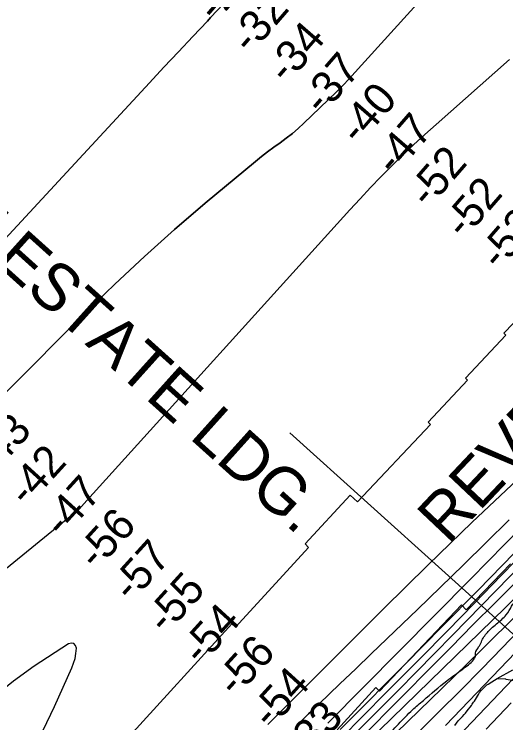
# Model space of a CAD drawing. Extents: x 3297735 to 3335592, y 670436 to 695807.
# Drawn here: x 3316540 to 3317585, y 685975 to 687479 of the extents above; entities that cross this region are included whole.
import ezdxf

# ---------------------------------------------------------------- set-up
doc = ezdxf.new("R2010")
doc.units = 0
for name, color, linetype in [('V-RIVR-EDGE', 7, 'Continuous'), ('V-RIVR-RANG', 7, 'Continuous'), ('V-ROAD-CNTR', 7, 'Continuous'), ('V-RRAP-RVMT', 7, 'Continuous'), ('V-RRAP-RVMT-IDEN', 7, 'Continuous'), ('V-SITE-VEGE', 7, 'Continuous'), ('V-TOPO-DPTH', 7, 'Continuous'), ('V-TOPO-GNAM-IDEN', 7, 'Continuous'), ('V-TOPO-MAJR', 7, 'Continuous'), ('V-TOPO-MINR', 7, 'Continuous'), ('V-TOPO-WATR', 7, 'Continuous'), ('V-WETL-SWMP', 7, 'Continuous')]:
    doc.layers.add(name, color=color, linetype=linetype)

msp = doc.modelspace()

# ---------------------------------------------------------------- linework, layer by layer
at = {"layer": 'V-RIVR-EDGE'}
msp.add_spline([(3314332.5, 682283.9), (3314344.9, 682287.3), (3314358.1, 682294.7), (3314374.4, 682306.3), (3314394.2, 682317.1), (3314408.2, 682327.1), (3314425.7, 682339.9), (3314434.2, 682347.6), (3314443.2, 682360.4), (3314457.6, 682381.7), (3314472.4, 682411.9), (3314491.9, 682447.1), (3314504, 682468.4), (3314519.9, 682495.5), (3314540.6, 682530.4), (3314569.8, 682579.6), (3314586.9, 682612.5), (3314605.2, 682653.6), (3314624, 682696.2), (3314633.4, 682728.3), (3314641.6, 682755.5), (3314653.6, 682774.8), (3314666.9, 682788.4), (3314689.8, 682808.9), (3314699.9, 682821.2), (3314716.6, 682840.2), (3314742.7, 682874.3), (3314774.6, 682914.1), (3314793.3, 682940.5), (3314809.2, 682961.7), (3314829.5, 682991.6), (3314848.2, 683027.2), (3314871.5, 683064.7), (3314895.3, 683112.4), (3314930.7, 683167.8), (3314952.1, 683204.2), (3315057.2, 683357.9), (3315078.2, 683381.8), (3315093, 683392.3), (3315101.1, 683395.7), (3315113.6, 683398), (3315130.2, 683396.5), (3315136.4, 683396), (3315142.6, 683398.7), (3315151.6, 683404.9), (3315173, 683426.6), (3315192.8, 683442.1), (3315207.2, 683456.4), (3315216.5, 683472.2), (3315223.5, 683484.3), (3315237.1, 683502.8), (3315242.2, 683511.4), (3315243, 683524.5), (3315244.2, 683529.2), (3315255.5, 683547.8), (3315279.6, 683579.1), (3315294, 683598.9), (3315305.3, 683613.2), (3315310, 683627.1), (3315311.9, 683637.2), (3315317.8, 683645), (3315323.6, 683648), (3315323.6, 683652.3), (3315326.3, 683655.8), (3315330.6, 683660.8), (3315336, 683665.9), (3315339.9, 683675.5), (3315343.5, 683686.4), (3315346.6, 683695.7), (3315347, 683710.4), (3315347.4, 683722.4), (3315345.1, 683737.2), (3315345.2, 683750), (3315346.8, 683761.2), (3315349.5, 683764.3), (3315349.9, 683767.4), (3315354.2, 683779), (3315358.5, 683794.5), (3315362.4, 683800.4), (3315370.1, 683808.5), (3315374.4, 683815.8), (3315383.4, 683837.9), (3315387.3, 683855), (3315387, 683864.7), (3315385, 683871.3), (3315388.1, 683875.1), (3315392.8, 683876.3), (3315394.7, 683880.9), (3315403.3, 683896.4), (3315419.3, 683923.5), (3315433.7, 683947.5), (3315437.2, 683954.5), (3315436.8, 683961.1), (3315438, 683965), (3315450.9, 683988.6), (3315458.6, 683992.5), (3315462.5, 683995.2), (3315464.1, 684002.5), (3315468.8, 684016.5), (3315478.5, 684033.5), (3315498.3, 684056.7), (3315513.5, 684070.7), (3315521.3, 684082.3), (3315523.2, 684087.3), (3315534.9, 684097.8), (3315545, 684110.5), (3315557.1, 684124.1), (3315577.7, 684151.2), (3315590.5, 684164.3), (3315598.3, 684180.2), (3315604.2, 684192.6), (3315609.6, 684201.5), (3315623.6, 684224.7), (3315637.7, 684249.9), (3315651.7, 684270.4), (3315661, 684285.9), (3315665.7, 684296.4), (3315668.8, 684306.8), (3315671.5, 684310.7), (3315680.5, 684322.7), (3315685.9, 684326.6), (3315687.5, 684332), (3315687.5, 684337.4), (3315690.6, 684340.9), (3315706.2, 684356.8), (3315715.1, 684366.8), (3315728.7, 684382.7), (3315735.3, 684392), (3315740.8, 684400.1), (3315746.2, 684410.2), (3315754, 684419.9), (3315767.6, 684436.9), (3315797.2, 684465.1), (3315824.4, 684496.9), (3315835.7, 684508.9), (3315845.4, 684518.9), (3315855.9, 684533.2), (3315917.3, 684595.9), (3315957, 684638.1), (3315987.3, 684659.7), (3316015.3, 684684.5), (3316035.1, 684702.3), (3316044.1, 684713.5), (3316063.1, 684733.6), (3316100.4, 684768.4), (3316125.3, 684791.6), (3316138.5, 684803.6), (3316151, 684823.4), (3316159.5, 684843.1), (3316165.4, 684866), (3316174, 684881.5), (3316197.7, 684908.2), (3316229.6, 684945.3), (3316249.8, 684965.1), (3316275.5, 684987.9), (3316301.5, 685015.3), (3316311.2, 685022.3), (3316314.7, 685028.1), (3316324.8, 685037), (3316331.1, 685041.3), (3316337.3, 685045.1), (3316343.9, 685050.9), (3316349.7, 685059.8), (3316371.5, 685083.4), (3316388.6, 685096.2), (3316398.7, 685107.4), (3316416.2, 685122.9), (3316443.4, 685146.1), (3316453.9, 685155.7), (3316462.8, 685158.8), (3316468.6, 685163.5), (3316479.5, 685177), (3316494.7, 685189.8), (3316513.3, 685202.1), (3316536.7, 685221.1), (3316559.2, 685238.5), (3316587.2, 685262.4), (3316636.9, 685301.5), (3316712.3, 685357.5), (3316745.3, 685385), (3316768.2, 685402.4), (3316780.7, 685413.2), (3316806.3, 685440.7), (3316819.2, 685455.4), (3316844.4, 685481.7), (3316867, 685499.5), (3316882.5, 685511.1), (3316905.8, 685537.4), (3316931.9, 685564.1), (3316969.2, 685598.5), (3316985.9, 685613.6), (3317001.9, 685628.7), (3317017.8, 685644.5), (3317028.7, 685652.6), (3317037.2, 685661.2), (3317052.8, 685673.5), (3317075.3, 685687.8), (3317092.4, 685696.3), (3317103.3, 685703.3), (3317111, 685709.8), (3317130.9, 685733.8), (3317147.6, 685754.7), (3317177.2, 685789.2), (3317206.3, 685816.6), (3317272.8, 685885.1), (3317325.7, 685938.9), (3317356.8, 685972.2), (3317386.7, 686002.3), (3317409.6, 686022.4), (3317459.4, 686063.8), (3317493.2, 686088.9), (3317516.1, 686108.7), (3317520, 686116), (3317520.4, 686123), (3317527, 686135.8), (3317538.3, 686157.1), (3317553.9, 686174.9), (3317576, 686194.2), (3317585.8, 686203.9), (3317597.1, 686222.1), (3317609.5, 686237.6), (3317632.1, 686261.9), (3317642.2, 686270.8), (3317659.2, 686280.9), (3317668.6, 686290.2), (3317678.7, 686299.4), (3317692.7, 686308.3), (3317712.1, 686324.2), (3317733.9, 686344.3), (3317749, 686362.5), (3317772.7, 686387.2), (3317794.1, 686406.6), (3317815.5, 686421.7), (3317821.7, 686429.8), (3317831.4, 686444.5), (3317837.3, 686456.9), (3317843.9, 686458.4), (3317852.4, 686461.9), (3317865.6, 686468.5), (3317881.6, 686479.3), (3317892.4, 686489.3), (3317902.6, 686501.7), (3317906.8, 686510.6), (3317912.3, 686528.8), (3317916.6, 686539.7), (3317920.9, 686544.7), (3317931.8, 686551.7), (3317955.5, 686567.5), (3317973.7, 686583), (3317980, 686591.9), (3317987.3, 686602.7), (3318007.6, 686624.8), (3318020.4, 686634.8), (3318018.5, 686637.5), (3318030.9, 686653.4), (3318034.8, 686650.7), (3318039.4, 686656.9), (3318050.3, 686664.6), (3318082.6, 686680.8), (3318124.1, 686700.9), (3318142.8, 686716), (3318149.4, 686724.1), (3318148.6, 686727.6), (3318152.1, 686732.6), (3318161.8, 686744.6), (3318168.4, 686756.2), (3318174.7, 686766.3), (3318184.4, 686779.5), (3318196.1, 686795.3), (3318211.6, 686812.7), (3318221, 686824), (3318223.7, 686833.3), (3318227.6, 686840.6), (3318232.7, 686847.2), (3318235.8, 686857.7), (3318240.1, 686864.6), (3318252.9, 686883.2), (3318274.7, 686907.6), (3318298, 686928.5), (3318327.1, 686944.7), (3318349.3, 686951.6), (3318362.1, 686955.1), (3318370.2, 686961.3), (3318383.5, 686983.7), (3318391.3, 686996.5), (3318395.1, 687000), (3318401.7, 687000), (3318407.5, 687001.1), (3318412.6, 687003.8), (3318416.5, 687008.9), (3318422.7, 687017), (3318440.6, 687037.5), (3318448.8, 687040.2), (3318453, 687042.9), (3318455.8, 687051.4), (3318462.4, 687060.3), (3318484.9, 687082.8), (3318499.3, 687098.2), (3318510.6, 687111), (3318518.8, 687124.9), (3318525, 687134.6), (3318537.8, 687148.6), (3318566.2, 687172.1), (3318582.5, 687190.7), (3318592.6, 687203.1), (3318612.5, 687228.6), (3318628.4, 687251.9), (3318642.1, 687266.6), (3318646.3, 687279.7), (3318655.7, 687290.6), (3318665, 687298.7), (3318672.8, 687309.2), (3318676.7, 687321.2), (3318685.7, 687333.9), (3318691.5, 687344.4), (3318699.3, 687352.9), (3318716.4, 687367.2), (3318716.8, 687379.2), (3318717.6, 687392), (3318724.2, 687404.8), (3318732, 687415.7), (3318742.9, 687423.8), (3318760.3, 687430.7), (3318770, 687431.1), (3318780.9, 687428.3), (3318786.7, 687436.5), (3318804.2, 687454.3), (3318817.5, 687473.2), (3318829.9, 687487.5), (3318849, 687509.6), (3318869.2, 687534.4), (3318894.1, 687564.6), (3318929.5, 687611.8), (3318945.8, 687629.2), (3318962.9, 687647), (3318977.7, 687660.5), (3318993.6, 687679.9), (3319024.4, 687709.3), (3319059.4, 687753), (3319086.2, 687782), (3319108.8, 687809.5), (3319125.9, 687827.3), (3319135.2, 687842.4), (3319146.9, 687859.4), (3319161.7, 687877.6), (3319172.6, 687889.6), (3319185.8, 687908.6), (3319206.8, 687940.7), (3319238.3, 687987.6), (3319258.2, 688014.3), (3319282.3, 688048.7), (3319299.8, 688074.3), (3319310.7, 688085.9), (3319319.6, 688093.2), (3319326.3, 688101.4), (3319337.2, 688116.1), (3319351.9, 688127.7), (3319358.9, 688137.4), (3319372.5, 688156.3), (3319390.8, 688181.1), (3319409.1, 688207), (3319418.9, 688220.6), (3319428.6, 688231), (3319452.7, 688254.6), (3319466.7, 688269.3), (3319478, 688285.6), (3319487.3, 688294.5), (3319498.2, 688304.5), (3319498.2, 688312.3), (3319502.1, 688317.3), (3319523.5, 688343.7), (3319546, 688372.3), (3319572.1, 688405.6), (3319583.4, 688420.3), (3319604.8, 688443.1), (3319614.5, 688453.9), (3319630, 688470.2), (3319645.6, 688490.3), (3319664.3, 688513.9), (3319677.9, 688534.1), (3319689.6, 688553), (3319707.1, 688579.4), (3319721.9, 688607.3)], degree=3, dxfattribs=at)
at = {"layer": 'V-RIVR-RANG'}
msp.add_line((3317913.8, 685880.5), (3317126.2, 686589.9), dxfattribs=at)
at = {"layer": 'V-ROAD-CNTR'}
msp.add_spline([(3318355.4, 686051.3), (3318152.3, 685849.2), (3317971.8, 685680.4), (3317879.7, 685589.9), (3317724, 685436.5), (3317466.2, 685164.6), (3316895.4, 684580.9), (3316387, 684055.7), (3316009.4, 683669.6), (3315932.2, 683586.3), (3315870.4, 683508.7), (3315498.4, 682865.4)], degree=3, dxfattribs=at)
at = {"layer": 'V-RRAP-RVMT'}
for p, q in [((3317580.7, 686801.8), (3317678.9, 686904.5)), ((3317499.2, 686706.4), (3317584.6, 686797.6)), ((3317584.6, 686797.6), (3317580.7, 686801.8)), ((3317503.2, 686702.1), (3317499.2, 686706.4)), ((3317419.5, 686612.7), (3317503.2, 686702.1)), ((3317269.5, 686443.5), (3317424.5, 686607.7)), ((3317424.5, 686607.7), (3317419.5, 686612.7)), ((3317158.4, 686354.8), (3317254.3, 686457.8)), ((3317254.3, 686457.8), (3317269.5, 686443.5)), ((3317010.6, 686177.6), (3317165.8, 686346.6)), ((3317165.8, 686346.6), (3317158.4, 686354.8)), ((3317594.4, 686311.8), (3317500.7, 686214.8)), ((3317490.4, 686225), (3317316.6, 686042)), ((3317500.7, 686214.8), (3317490.4, 686225)), ((3316749, 685907.2), (3317002.7, 686184.5)), ((3317002.7, 686184.5), (3317010.6, 686177.6)), ((3317308.9, 686049.6), (3317226.2, 685959.8)), ((3317316.6, 686042), (3317308.9, 686049.6))]:
    msp.add_line(p, q, dxfattribs=at)
at = {"layer": 'V-SITE-VEGE'}
msp.add_lwpolyline([(3317476.2, 685969), (3317483.7, 685978.7), (3317489.7, 685985.4), (3317492.5, 685988.3), (3317496.3, 685992.7), (3317498.9, 685995.5), (3317502.7, 686000.1), (3317511.5, 686011.6), (3317513.4, 686014.4), (3317516.4, 686018.3), (3317518.1, 686021), (3317526.4, 686034.6), (3317529.1, 686039.3), (3317532.2, 686043.6), (3317544.4, 686055.3), (3317547.2, 686057.1), (3317555.2, 686061.9), (3317566.5, 686069), (3317584.1, 686067.8), (3317584.7, 686067.4), (3317627.1, 686060.9)], dxfattribs=at)
at = {"layer": 'V-TOPO-DPTH'}
for points in [[(3317409.8, 687515.8), (3317257.7, 687347.6), (3317249.5, 687338.7), (3317241.2, 687330), (3317232.7, 687321.4), (3317224.1, 687313), (3317155.7, 687247), (3317143.7, 687236), (3317131.3, 687225.3), (3317118.5, 687215.3), (3317105.3, 687205.7), (3317092, 687196.2), (3317078.8, 687186.5), (3317065.9, 687176.4), (3317053.2, 687166.1), (3316946.4, 687077.2), (3316881.2, 687021.4), (3316817, 686964.5), (3316754.5, 686905.8), (3316693, 686845.9), (3316521.3, 686674.1)], [(3316521.3, 686674.1), (3316693, 686845.9), (3316754.5, 686905.8), (3316817, 686964.5), (3316881.2, 687021.4), (3316946.4, 687077.2), (3317053.2, 687166.1), (3317065.9, 687176.4), (3317078.8, 687186.5), (3317092, 687196.2), (3317105.3, 687205.7), (3317118.5, 687215.3), (3317131.3, 687225.3), (3317143.7, 687236), (3317155.7, 687247), (3317224.1, 687313), (3317232.7, 687321.4), (3317241.2, 687330), (3317249.5, 687338.7), (3317257.7, 687347.6), (3317409.8, 687515.8)], [(3316317.9, 686783.1), (3316828.1, 687333), (3316858.6, 687365.9), (3316889.3, 687398.6), (3316920, 687431.4), (3316950.8, 687464), (3316957.7, 687471.3), (3316985.1, 687500.2)], [(3316317.9, 686783.1), (3316828.1, 687333), (3316858.6, 687365.9), (3316889.3, 687398.6), (3316920, 687431.4), (3316950.8, 687464), (3316957.7, 687471.3), (3316985.1, 687500.2)], [(3317397.9, 685953.8), (3317443.4, 685998.4), (3317488.6, 686043.2), (3317533.3, 686088.6), (3317577.6, 686134.4), (3318044.7, 686622.9)], [(3317775.2, 686471.4), (3317472, 686161.2), (3317433.4, 686121.8), (3317394.8, 686082.6), (3317356.1, 686043.4), (3317317.3, 686004.3), (3317288.9, 685975.8), (3317264.2, 685951.1)], [(3317264.2, 685951.1), (3317288.9, 685975.8), (3317317.3, 686004.3), (3317356.1, 686043.4), (3317394.8, 686082.6), (3317433.4, 686121.8), (3317472, 686161.2), (3317775.2, 686471.4)], [(3317206.7, 685973.9), (3317510.1, 686280.5), (3317582.3, 686353.5), (3317654.4, 686426.6)], [(3317654.4, 686426.6), (3317582.3, 686353.5), (3317510.1, 686280.5), (3317206.7, 685973.9)], [(3317144.1, 685972.9), (3317155, 685983.3), (3317165.8, 685993.6), (3317176.7, 686004), (3317187.5, 686014.3), (3317232.5, 686057.2), (3317265.8, 686089), (3317299, 686120.8), (3317332.3, 686152.7), (3317365.5, 686184.6), (3317397.2, 686215.1), (3317446.1, 686262.4), (3317494.8, 686309.9), (3317543.3, 686357.6), (3317591.7, 686405.4)], [(3317591.7, 686405.4), (3317543.3, 686357.6), (3317494.8, 686309.9), (3317446.1, 686262.4), (3317397.2, 686215.1), (3317365.5, 686184.6), (3317332.3, 686152.7), (3317299, 686120.8), (3317265.8, 686089), (3317232.5, 686057.2), (3317187.5, 686014.3), (3317176.7, 686004), (3317165.8, 685993.6), (3317155, 685983.3), (3317144.1, 685972.9)], [(3317232.6, 685960.3), (3317247, 685974.8), (3317372.1, 686100.9), (3317449, 686178.6), (3317525.7, 686256.4), (3317602.3, 686334.4)], [(3317602.3, 686334.4), (3317525.7, 686256.4), (3317449, 686178.6), (3317372.1, 686100.9), (3317247, 685974.8), (3317232.6, 685960.3)], [(3317657.3, 686290.9), (3317584.1, 686219.4), (3317262.5, 685906.6)], [(3317657.3, 686290.9), (3317584.1, 686219.4), (3317262.5, 685906.6)]]:
    msp.add_lwpolyline(points, dxfattribs=at)
at = {"layer": 'V-TOPO-MAJR'}
for points in [[(3317592.5, 687382.2), (3317436.5, 687244.6), (3317412.5, 687223.1), (3317388.8, 687201.3), (3317365.4, 687179), (3317319.6, 687133.6), (3317297.2, 687110.5), (3317275.1, 687087), (3317253.2, 687063.2), (3316694.9, 686446.4), (3316689.2, 686440.1), (3316683.5, 686433.9), (3316677.8, 686427.6), (3315986.5, 685865.4)], [(3317079, 685970.9), (3317105.7, 685997.6), (3317132.3, 686024.2), (3317159, 686050.8), (3317185.7, 686077.5), (3317325.8, 686217.2), (3317419.3, 686309.3), (3317513.6, 686400.6), (3317609.1, 686490.7)], [(3317542.9, 685961.3), (3317595.9, 686016.9)]]:
    msp.add_lwpolyline(points, dxfattribs=at)
at = {"layer": 'V-TOPO-MINR'}
for points in [[(3316521.3, 686674.1), (3316693, 686845.9), (3316754.5, 686905.8), (3316817, 686964.5), (3316881.2, 687021.4), (3316946.4, 687077.2), (3317053.2, 687166.1), (3317065.9, 687176.4), (3317078.8, 687186.5), (3317092, 687196.2), (3317105.3, 687205.7), (3317118.5, 687215.3), (3317131.3, 687225.3), (3317143.7, 687236), (3317155.7, 687247), (3317224.1, 687313), (3317232.7, 687321.4), (3317241.2, 687330), (3317249.5, 687338.7), (3317257.7, 687347.6), (3317409.8, 687515.8)], [(3316985.1, 687500.2), (3316957.7, 687471.3), (3316950.8, 687464), (3316920, 687431.4), (3316889.3, 687398.6), (3316858.6, 687365.9), (3316828.1, 687333), (3316317.9, 686783.1)], [(3317248.2, 685955.8), (3317267.7, 685975.3), (3317344.9, 686053), (3317402.8, 686111.5), (3317460.6, 686170.1), (3317518.3, 686228.9), (3317575.8, 686287.8), (3317966.1, 686688.4)], [(3317397.9, 685953.8), (3317443.4, 685998.4), (3317488.6, 686043.2), (3317533.3, 686088.6), (3317577.6, 686134.4), (3318044.7, 686622.9)], [(3317264.2, 685951.1), (3317288.9, 685975.8), (3317317.3, 686004.3), (3317356.1, 686043.4), (3317394.8, 686082.6), (3317433.4, 686121.8), (3317472, 686161.2), (3317775.2, 686471.4)], [(3317206.7, 685973.9), (3317510.1, 686280.5), (3317582.3, 686353.5), (3317654.4, 686426.6)], [(3317591.7, 686405.4), (3317543.3, 686357.6), (3317494.8, 686309.9), (3317446.1, 686262.4), (3317397.2, 686215.1), (3317365.5, 686184.6), (3317332.3, 686152.7), (3317299, 686120.8), (3317265.8, 686089), (3317232.5, 686057.2), (3317187.5, 686014.3), (3317176.7, 686004), (3317165.8, 685993.6), (3317155, 685983.3), (3317144.1, 685972.9)], [(3317456.6, 685969), (3317869.2, 686398.8)], [(3317232.6, 685960.3), (3317247, 685974.8), (3317372.1, 686100.9), (3317449, 686178.6), (3317525.7, 686256.4), (3317602.3, 686334.4)], [(3317289.5, 685955.2), (3317309, 685974.8), (3317328.4, 685994.3), (3317347.8, 686013.9), (3317367.2, 686033.5), (3317421.6, 686088.5), (3317468.3, 686135.5), (3317515, 686182.4), (3317561.9, 686229.2), (3317608.9, 686275.9)], [(3317303.6, 685906.6), (3317449, 686047.6), (3317531.7, 686128.5), (3317614, 686209.8)], [(3316602.3, 685959.1), (3316626.3, 686009.3), (3316662.8, 686091.2), (3316666.6, 686101.2), (3316669.7, 686111.5), (3316671.6, 686122), (3316672.7, 686132.8), (3316670.6, 686138.9), (3316667.2, 686142.9), (3316662, 686143.8), (3316655.7, 686142.5), (3316582.8, 686094.7), (3316538.7, 686063.2), (3316496.6, 686029.4), (3316457.2, 685992.4), (3316419.8, 685953.2)], [(3317383.2, 685840.2), (3317599.4, 686067.5)]]:
    msp.add_lwpolyline(points, dxfattribs=at)
at = {"layer": 'V-TOPO-WATR'}
msp.add_lwpolyline([(3317262.5, 685906.6), (3317584.1, 686219.4), (3317657.3, 686290.9)], dxfattribs=at)
at = {"layer": 'V-WETL-SWMP'}
msp.add_lwpolyline([(3317476.2, 685969), (3317483.7, 685978.7), (3317485.9, 685981.2), (3317489.7, 685985.4), (3317492.5, 685988.3), (3317496.3, 685992.7), (3317498.9, 685995.5), (3317502.7, 686000.1), (3317506.2, 686004.7), (3317508.3, 686007.4), (3317511.5, 686011.6), (3317513.4, 686014.4), (3317516.4, 686018.3), (3317518.1, 686021), (3317520, 686024), (3317522.4, 686028), (3317524.6, 686031.7), (3317526.4, 686034.6), (3317529.1, 686039.3), (3317532.2, 686043.6), (3317544.4, 686055.3), (3317547.2, 686057.1), (3317551.7, 686059.7), (3317555.2, 686061.9), (3317560.8, 686065.4), (3317566.5, 686069), (3317599.8, 686086.9)], dxfattribs=at)

# ---------------------------------------------------------------- texts
at = {"layer": 'V-RIVR-RANG'}
for s, rotation, p in [('-27', 49.0868, (3316969, 687459)), ('-32', 49.0868, (3317042.5, 687391.1)), ('-34', 49.0868, (3317119.8, 687327.6)), ('-37', 49.0868, (3317194.9, 687261.6)), ('-40', 49.0868, (3317272.4, 687198.3)), ('-47', 49.0868, (3317348.1, 687133)), ('-52', 49.0868, (3317420.6, 687063.9)), ('-52', 49.0868, (3317496, 686998.2)), ('-53', 49.0868, (3317571.1, 686932.2)), ('-43', 47.7352, (3316493.4, 686497.5)), ('-42', 47.7352, (3316567.6, 686430.4)), ('-47', 47.7352, (3316643, 686364.7)), ('-56', 47.7352, (3316715.6, 686295.9)), ('-57', 47.7352, (3316789.3, 686228.3)), ('-55', 47.7352, (3316862.3, 686159.9)), ('-54', 47.7352, (3316937.3, 686093.8)), ('-56', 47.7352, (3317011, 686026.2)), ('-54', 47.7352, (3317085, 685958.9)), ('-33', 47.7352, (3317155.5, 685887.8))]:
    msp.add_text(s, height=67, rotation=rotation, dxfattribs=at).set_placement(p)
at = {"layer": 'V-RRAP-RVMT-IDEN'}
msp.add_text('REVET.', height=100, rotation=46.6223, dxfattribs=at).set_placement((3317461.8, 686351.8))
at = {"layer": 'V-TOPO-GNAM-IDEN'}
msp.add_text('HOPE ESTATE LDG.', height=100, rotation=318.0435, dxfattribs=at).set_placement((3316186.5, 687230.8))

doc.saveas('drawing.dxf')
